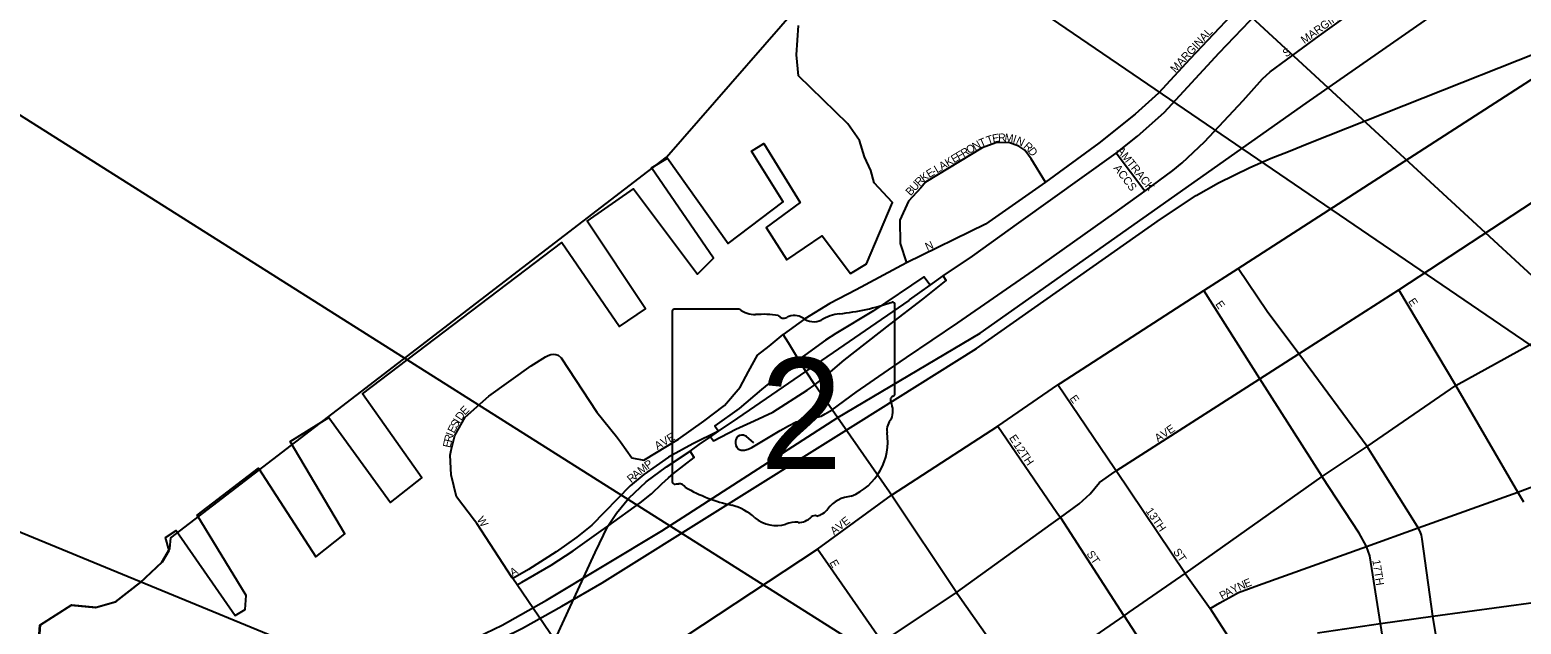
# Model space of a CAD drawing. Extents: x -561 to 1170, y 0 to 846.
# Drawn here: x 229.07 to 254.24, y 292.82 to 302.86 of the extents above; entities that cross this region are included whole.
import ezdxf

# ---------------------------------------------------------------- set-up
doc = ezdxf.new("R2010")
doc.units = 0
for name, color, linetype in [('GM_X_City_Street', 7, 'Continuous'), ('GM_X_City_Street_Text', 7, 'Continuous'), ('GM_X_County', 7, 'Continuous'), ('GM_X_Interchange_Ramps', 7, 'Continuous'), ('GM_X_Major_Lake', 7, 'Continuous'), ('GM_X_Major_River', 7, 'Continuous'), ('GM_X_Rail_Line', 7, 'Continuous'), ('GM_X_State_Location', 7, 'Continuous'), ('GM_X_State_Route', 7, 'Continuous'), ('GM_X_State_Shield', 7, 'Continuous'), ('GM_X_US_Route', 7, 'Continuous'), ('SH_Text', 7, 'Continuous')]:
    doc.layers.add(name, color=color, linetype=linetype)

msp = doc.modelspace()

# ---------------------------------------------------------------- linework, layer by layer
at = {"layer": 'GM_X_City_Street'}
for points in [[(247.361, 299.756), (247.885, 300.131), (248.357, 300.481), (248.517, 300.609), (248.893, 300.963), (249.544, 301.659), (249.869, 302.027), (250, 302.147), (250.828, 302.755), (251.626, 303.327), (252.259, 303.787)], [(249.74, 303.526), (248.647, 302.357), (248.117, 301.787), (247.724, 301.433), (247.108, 300.94), (246.208, 300.28), (245.197, 299.575), (243.867, 298.92), (243.014, 298.467), (242.569, 298.231), (242.151, 297.977), (241.785, 297.71)], [(246.465, 296.891), (248.882, 298.451), (249.463, 298.826), (255.157, 302.502)], [(247.385, 295.394), (247.404, 295.407), (249.829, 296.962), (250.484, 297.381), (252.174, 298.464), (254.608, 300.065), (256.113, 301.01), (257.249, 301.751), (257.352, 301.819), (257.67, 302.016), (258.41, 302.501)], [(248.99, 293.083), (249.153, 293.177), (249.468, 293.351), (249.807, 293.478), (251.624, 294.13), (252.497, 294.443), (254.178, 295.045), (257.124, 296.16), (258.698, 296.774), (260.578, 297.501), (267.379, 300.146), (272.753, 302.236)], [(246.208, 300.28), (245.971, 300.675), (245.861, 300.825), (245.758, 300.892), (245.592, 300.955), (245.371, 300.944), (245.142, 300.861), (244.186, 300.281), (244.104, 300.189)], [(247.885, 300.131), (247.403, 300.771)], [(244.104, 300.189), (243.899, 299.959), (243.755, 299.638), (243.759, 299.244), (243.867, 298.92)], [(243.56, 297.113), (243.865, 297.324), (244.733, 297.909), (246.01, 298.79), (247.361, 299.756)], [(250.484, 297.381), (249.953, 298.101), (249.463, 298.826)], [(250.88, 295.309), (250.879, 295.311), (249.829, 296.962), (248.882, 298.451)], [(254.279, 294.876), (254.178, 295.045), (253.135, 296.85), (252.174, 298.464)], [(239.038, 295.898), (239.229, 295.627), (239.432, 295.59), (240.016, 295.942), (240.447, 296.244), (240.792, 296.51), (241.058, 296.821), (241.196, 297.088), (241.35, 297.361), (241.549, 297.515), (241.785, 297.71)], [(241.871, 297.57), (241.785, 297.71)], [(242.177, 297.072), (242.167, 297.088), (242.043, 297.289), (241.871, 297.57)], [(236.182, 295.754), (236.242, 296.005), (236.416, 296.313), (236.818, 296.669), (237.529, 297.182), (237.773, 297.333), (237.816, 297.355), (237.861, 297.371), (237.909, 297.377), (237.945, 297.373), (237.986, 297.359), (238.039, 297.314), (238.642, 296.4), (238.974, 295.99), (239.038, 295.898)], [(251.75, 295.639), (251.637, 295.819), (250.484, 297.381)], [(242.318, 296.859), (242.177, 297.072)], [(242.491, 296.37), (242.611, 296.437), (243.014, 296.735), (243.56, 297.113)], [(238.558, 291.607), (239.868, 292.434), (242.363, 294.084), (243.61, 294.998), (245.404, 296.163), (246.416, 296.86), (246.465, 296.891)], [(243.577, 295.046), (242.611, 296.437), (242.318, 296.859)], [(247.376, 295.447), (246.416, 296.86)], [(241.289, 295.881), (241.206, 295.955), (241.206, 295.956), (241.164, 295.988), (241.116, 296.009), (241.083, 296.012), (241.047, 296.006), (241.017, 295.989), (240.996, 295.961), (240.984, 295.933), (240.98, 295.906), (240.979, 295.875), (240.987, 295.837), (241.004, 295.805), (241.03, 295.775), (241.075, 295.758), (241.134, 295.757), (241.192, 295.772), (241.254, 295.803), (241.732, 296.087), (241.872, 296.168), (242.001, 296.237), (242.22, 296.278), (242.423, 296.332), (242.491, 296.37)], [(240.693, 296.076), (240.258, 295.862), (239.85, 295.637), (239.43, 295.348), (239.204, 295.157), (238.555, 294.492), (238.302, 294.285), (237.951, 294.04), (237.485, 293.742), (237.222, 293.588)], [(245.404, 296.163), (246.404, 294.702)], [(236.577, 294.568), (236.274, 294.971), (236.179, 295.342), (236.163, 295.674), (236.182, 295.754)], [(248.565, 293.674), (247.404, 295.407), (247.376, 295.447)], [(253.561, 287.187), (253.572, 287.308), (253.584, 287.509), (253.58, 287.563), (253.559, 287.829), (253.352, 289.135), (253.287, 289.568), (253.09, 290.887), (252.746, 292.954), (252.565, 294.255), (252.552, 294.324), (252.531, 294.385), (252.497, 294.443), (252.452, 294.519), (251.75, 295.639)], [(246.304, 294.506), (246.461, 294.619), (246.779, 294.848), (246.962, 295.022), (247.122, 295.212), (247.385, 295.394)], [(251.86, 292.827), (251.681, 293.972), (251.624, 294.13), (251.621, 294.139), (251.502, 294.356), (250.88, 295.309)], [(244.727, 293.325), (244.706, 293.355), (243.61, 294.998), (243.577, 295.046)], [(246.404, 294.702), (246.461, 294.619), (247.529, 292.97)], [(237.213, 293.601), (236.613, 294.521), (236.577, 294.568)], [(244.706, 293.355), (246.304, 294.506)], [(244.557, 290.926), (243.453, 292.515), (242.363, 294.084)], [(238.076, 292.33), (237.929, 292.546), (237.294, 293.481), (237.222, 293.588), (237.213, 293.601)], [(237.226, 288.342), (238.426, 289.146), (239.65, 289.967), (240.947, 290.836), (243.453, 292.515), (244.706, 293.355)], [(245.838, 291.744), (245.819, 291.772), (244.727, 293.325)], [(247.529, 292.97), (247.535, 292.961), (248.332, 291.732)], [(252.187, 290.739), (251.86, 292.827)]]:
    msp.add_lwpolyline(points, dxfattribs=at)
at = {"layer": 'GM_X_County'}
msp.add_lwpolyline([(228.917, 290.518), (229.103, 290.91), (229.239, 292.802), (229.767, 293.137), (230.178, 293.098), (230.519, 293.193), (230.927, 293.516), (231.298, 293.866), (231.437, 294.095), (231.451, 294.274), (239.814, 300.702), (242.553, 303.852)], dxfattribs=at)
at = {"layer": 'GM_X_Interchange_Ramps'}
for points in [[(244.262, 298.541), (244.158, 298.685), (243.309, 298.107), (242.671, 297.725), (242.5, 297.613), (242.149, 297.362), (242.043, 297.289)], [(242.318, 296.859), (242.465, 296.978), (242.815, 297.274), (243.586, 297.878), (244.139, 298.304), (244.535, 298.622), (244.484, 298.698)], [(242.043, 297.289), (241.938, 297.205), (241.419, 296.783), (241.039, 296.459), (240.629, 296.167), (240.693, 296.076)], [(240.56, 295.984), (240.607, 295.916), (240.986, 296.112), (241.292, 296.252), (241.609, 296.4), (242.188, 296.768), (242.318, 296.859)], [(237.294, 293.481), (237.374, 293.528), (237.867, 293.817), (238.239, 294.057), (238.713, 294.392), (238.824, 294.474), (239.368, 294.87), (239.564, 295.021), (239.738, 295.187), (239.849, 295.288), (239.935, 295.361), (240.28, 295.635), (240.216, 295.74)]]:
    msp.add_lwpolyline(points, dxfattribs=at)
at = {"layer": 'GM_X_Major_Lake'}
for points in [[(231.425, 294.063), (231.359, 294.281), (231.542, 294.403), (232.539, 292.965), (232.706, 293.065), (232.724, 293.304), (231.895, 294.658), (232.928, 295.454), (233.9, 293.956), (234.386, 294.343), (233.463, 295.901), (234.117, 296.307), (235.158, 294.875), (235.688, 295.29), (234.685, 296.706), (238.051, 299.262), (239.022, 297.845), (239.022, 297.845), (239.461, 298.145), (238.479, 299.626), (239.261, 300.169), (240.34, 298.727), (240.607, 298.997), (239.564, 300.526), (239.833, 300.688), (240.858, 299.245), (241.783, 299.953), (241.25, 300.807), (241.459, 300.934), (242.071, 299.941), (241.498, 299.515), (241.848, 298.972), (242.443, 299.377), (242.919, 298.739), (243.192, 298.906), (243.631, 299.937), (243.317, 300.269), (243.265, 300.479), (243.158, 300.711), (243.072, 300.986), (242.873, 301.265), (242.042, 302.076), (242.01, 302.434), (242.04, 302.928)], [(231.425, 294.063), (231.359, 294.281), (231.542, 294.403), (232.539, 292.965), (232.706, 293.065), (232.724, 293.304), (231.895, 294.658), (232.928, 295.454), (233.9, 293.956), (234.386, 294.343), (233.463, 295.901), (234.117, 296.307), (235.158, 294.875), (235.688, 295.29), (234.685, 296.706), (238.051, 299.262), (239.022, 297.845), (239.022, 297.845), (239.461, 298.145), (238.479, 299.626), (239.261, 300.169), (240.34, 298.727), (240.607, 298.997), (239.564, 300.526), (239.833, 300.688), (240.858, 299.245), (241.783, 299.953), (241.25, 300.807), (241.459, 300.934), (242.071, 299.941), (241.498, 299.515), (241.848, 298.972), (242.443, 299.377), (242.919, 298.739), (243.192, 298.906), (243.631, 299.937), (243.317, 300.269), (243.265, 300.479), (243.158, 300.711), (243.072, 300.986), (242.873, 301.265), (242.042, 302.076), (242.01, 302.434), (242.04, 302.928)], [(226.905, 289.371), (227.507, 289.716), (228.09, 289.927), (228.537, 290.164), (228.929, 290.525), (229.115, 290.917), (229.251, 292.809), (229.779, 293.144), (230.19, 293.104), (230.53, 293.2), (230.939, 293.523), (231.31, 293.873), (231.425, 294.063)], [(229.251, 292.809), (229.779, 293.144), (230.19, 293.104), (230.53, 293.2), (230.939, 293.523), (231.31, 293.873), (231.425, 294.063)]]:
    msp.add_lwpolyline(points, dxfattribs=at)
at = {"layer": 'GM_X_Major_River'}
msp.add_lwpolyline([(231.425, 294.063), (231.359, 294.281), (231.542, 294.403), (232.539, 292.965), (232.706, 293.065), (232.724, 293.304), (231.895, 294.658), (232.928, 295.454), (233.9, 293.956), (234.386, 294.343), (233.463, 295.901), (234.117, 296.307), (235.158, 294.875), (235.688, 295.29), (234.685, 296.706), (238.051, 299.262), (239.022, 297.845), (239.022, 297.845), (239.461, 298.145), (238.479, 299.626), (239.261, 300.169), (240.34, 298.727), (240.607, 298.997), (239.564, 300.526), (239.833, 300.688), (240.858, 299.245), (241.783, 299.953), (241.25, 300.807), (241.459, 300.934), (242.071, 299.941), (241.498, 299.515), (241.848, 298.972), (242.443, 299.377), (242.919, 298.739), (243.192, 298.906), (243.631, 299.937), (243.317, 300.269), (243.265, 300.479), (243.158, 300.711), (243.072, 300.986), (242.873, 301.265), (242.042, 302.076), (242.01, 302.434), (242.04, 302.928)], dxfattribs=at)
at = {"layer": 'GM_X_Rail_Line'}
for points in [[(240.095, 294.624), (242.708, 296.308), (245.105, 297.731), (250.608, 301.617), (254.803, 304.544), (256.739, 305.936), (258.252, 307.015), (259.231, 307.705), (260.6, 308.64), (262.513, 309.92), (268.714, 313.825), (270.001, 314.684)], [(234.654, 291.408), (237.388, 292.751), (238.047, 293.123), (238.727, 293.517), (242.724, 296.018), (245.044, 297.473), (248.149, 299.658), (248.75, 300.059), (249.128, 300.27), (249.659, 300.53), (250.018, 300.685), (250.312, 300.799), (250.655, 300.939), (254.511, 302.474), (255.302, 302.782)], [(236.622, 292.601), (237.045, 292.802), (237.79, 293.225), (239.738, 294.393), (240.095, 294.624)]]:
    msp.add_lwpolyline(points, dxfattribs=at)
at = {"layer": 'GM_X_State_Route'}
for points in [[(245.759, 299.593), (247.403, 300.771), (247.764, 301.059), (248.213, 301.459), (249.138, 302.466), (249.786, 303.143), (250.133, 303.468), (250.532, 303.8), (251.031, 304.165), (251.107, 304.22)], [(243.917, 298.293), (244.262, 298.541), (244.484, 298.698), (244.978, 299.034), (245.759, 299.593)], [(242.167, 297.088), (243.909, 298.287), (243.917, 298.293)], [(241.019, 296.3), (242.167, 297.088)], [(240.216, 295.74), (240.369, 295.851), (240.56, 295.984), (240.693, 296.076), (241.019, 296.3)], [(236.029, 290.326), (236.388, 290.514), (236.835, 290.803), (237.041, 291.016), (237.269, 291.285), (237.516, 291.677), (237.756, 292.202), (237.929, 292.546), (238.611, 294.031), (238.824, 294.474), (238.969, 294.692), (239.182, 294.946), (239.471, 295.222), (239.815, 295.476), (240.216, 295.74)]]:
    msp.add_lwpolyline(points, dxfattribs=at)
at = {"layer": 'GM_X_State_Shield'}
for p, q in [((243.668, 296.715), (243.668, 298.207)), ((239.909, 298.088), (239.909, 295.235)), ((241.047, 298.137), (239.946, 298.137)), ((243.667, 296.715), (243.668, 296.715))]:
    msp.add_line(p, q, dxfattribs=at)
for centre, radius, start, end in [((242.329, 302.026), 3.986, 275.8445, 288.9065), ((243.626, 298.214), 0.0418, 351.8621, 97.738), ((239.952, 298.094), 0.0435, 98.1301, 188.1301), ((241.309, 298.468), 0.422, 231.6195, 271.1119), ((241.449, 296.535), 1.516, 80.4867, 94.9883), ((241.793, 298.108), 0.122, 219.7921, 297.1024), ((241.972, 297.779), 0.253, 54.4667, 119.1411), ((242.299, 298.231), 0.305, 233.8562, 294.8282), ((242.837, 297.265), 0.802, 97.3462, 120.7689), ((243.623, 296.709), 0.0448, 289.6038, 7.7341), ((243.658, 296.605), 0.0648, 107.944, 210.337), ((243.246, 296.417), 0.389, 340.033, 23.6496), ((243.817, 296.09), 0.283, 136.8065, 186.9296), ((242.552, 295.901), 0.997, 292.3089, 8.9858), ((239.952, 295.228), 0.0439, 171.9584, 258.3066), ((239.959, 295.52), 0.335, 267.339, 280.6039), ((240.027, 295.07), 0.121, 29.7484, 93.2717), ((241.554, 297.633), 2.879, 240.4129, 257.1985), ((242.972, 294.434), 0.546, 94.4031, 142.5768), ((240.695, 293.953), 0.901, 47.1842, 75.836), ((242.28, 294.958), 0.322, 282.8732, 323.2771), ((241.67, 295.056), 0.572, 230.7004, 286.2918), ((242, 294.07), 0.47, 85.6951, 111.2099), ((242.042, 294.842), 0.305, 268.777, 315.5493), ((242.317, 294.566), 0.0857, 65.7517, 132.6484)]:
    msp.add_arc(centre, radius, start, end, dxfattribs=at)
at = {"layer": 'GM_X_US_Route'}
for points in [[(248.565, 293.674), (250.879, 295.311), (251.637, 295.819), (253.135, 296.85), (255.73, 298.283), (257.31, 299.122), (257.716, 299.354)], [(247.621, 293.02), (248.565, 293.674)], [(248.565, 293.674), (248.99, 293.083), (249.385, 292.47)], [(250.798, 292.674), (251.86, 292.827), (252.746, 292.954), (255.063, 293.268), (255.866, 293.381), (256.167, 293.424)], [(245.852, 291.795), (247.535, 292.961), (247.621, 293.02)]]:
    msp.add_lwpolyline(points, dxfattribs=at)
at = {"layer": 'SH_Text'}
for points in [[(170.58, 376.04), (259.372, 294.138), (170.58, 354.718)], [(164.075, 342.421), (260.894, 281.183), (164.075, 321.099)]]:
    msp.add_lwpolyline(points, close=True, dxfattribs=at)

# ---------------------------------------------------------------- texts
at = {"layer": 'GM_X_City_Street_Text'}
for s, rotation, p in [('MARGINAL', 35.8036, (250.579, 302.612)), ('MARGINAL', 47.3667, (248.401, 302.121)), ('S', 35.5436, (250.27, 302.386)), ('N', 29.734, (245.021, 300.814)), ('T', 23.0443, (245.121, 300.871)), ('T', 19.1173, (245.239, 300.92)), ('E', 10.6348, (245.324, 300.95)), ('R', 2.3081, (245.412, 300.967)), ('M', 353.1348, (245.513, 300.971)), ('I', 342.3253, (245.648, 300.956)), ('N', 334.7058, (245.701, 300.939)), ('R', 317.594, (245.829, 300.875)), ('K', 30.926, (244.563, 300.54)), ('E', 30.9378, (244.665, 300.601)), ('F', 30.931, (244.747, 300.65)), ('R', 30.9372, (244.828, 300.698)), ('O', 30.9188, (244.92, 300.753)), ('D', 307.4687, (245.904, 300.808)), ('AMTRACK', 308.5293, (247.406, 300.813)), ('E', 31.1887, (244.248, 300.35)), ('-', 30.8888, (244.329, 300.399)), ('L', 30.9321, (244.38, 300.43)), ('A', 30.9188, (244.461, 300.479)), ('ACCS', 307.1845, (247.352, 300.518)), ('B', 47.5418, (243.934, 300.042)), ('U', 47.5498, (244.006, 300.121)), ('R', 46.563, (244.086, 300.208)), ('K', 36.2186, (244.154, 300.282)), ('N', 23.9738, (244.216, 299.122)), ('E', 305.5436, (249.07, 298.222)), ('E', 303.6733, (252.325, 298.269)), ('E', 305.5436, (246.611, 296.63)), ('E', 44.6137, (236.413, 296.34)), ('E', 62.3229, (236.231, 296.033)), ('S', 59.7672, (236.274, 296.116)), ('I', 59.7561, (236.322, 296.198)), ('D', 55.819, (236.351, 296.247)), ('AVE', 33.6901, (248.108, 295.888)), ('R', 77.2657, (236.19, 295.881)), ('I', 69.7816, (236.212, 295.981)), ('AVE', 30.965, (239.663, 295.758)), ('E', 303.6985, (245.59, 295.964)), ('E', 77.7793, (236.17, 295.789)), ('12TH', 304.6965, (245.661, 295.846)), ('M', 37.8207, (239.39, 295.342)), ('P', 36.3126, (239.502, 295.429)), ('R', 40.8067, (239.221, 295.196)), ('A', 40.8076, (239.302, 295.266)), ('13TH', 304.6965, (247.894, 294.729)), ('W', 302.4763, (236.609, 294.586)), ('AVE', 38.0509, (242.642, 294.319)), ('ST', 304.6987, (246.896, 294.004)), ('ST', 304.6908, (248.357, 294.04)), ('A', 29.0443, (237.217, 293.619)), ('E', 299.755, (242.561, 293.86)), ('17TH', 278.8832, (251.724, 293.899)), ('A', 28.5494, (249.275, 293.274)), ('Y', 26.7508, (249.378, 293.33)), ('N', 23.2589, (249.482, 293.382)), ('E', 22.8111, (249.591, 293.429)), ('P', 28.545, (249.191, 293.228))]:
    msp.add_text(s, height=0.135, rotation=rotation, dxfattribs=at).set_placement(p)
at = {"layer": 'GM_X_State_Location'}
for s in ['s', 'r']:
    msp.add_text(s, height=0.0027, dxfattribs=at).set_placement((241.746, 296.471))
msp.add_text('2', height=0.0027, rotation=0, dxfattribs=at).set_placement((241.339, 296.275))
at = {"layer": 'GM_X_State_Shield'}
msp.add_text('2', height=1.879, dxfattribs=at).set_placement((241.389, 295.436))

doc.saveas('drawing.dxf')
